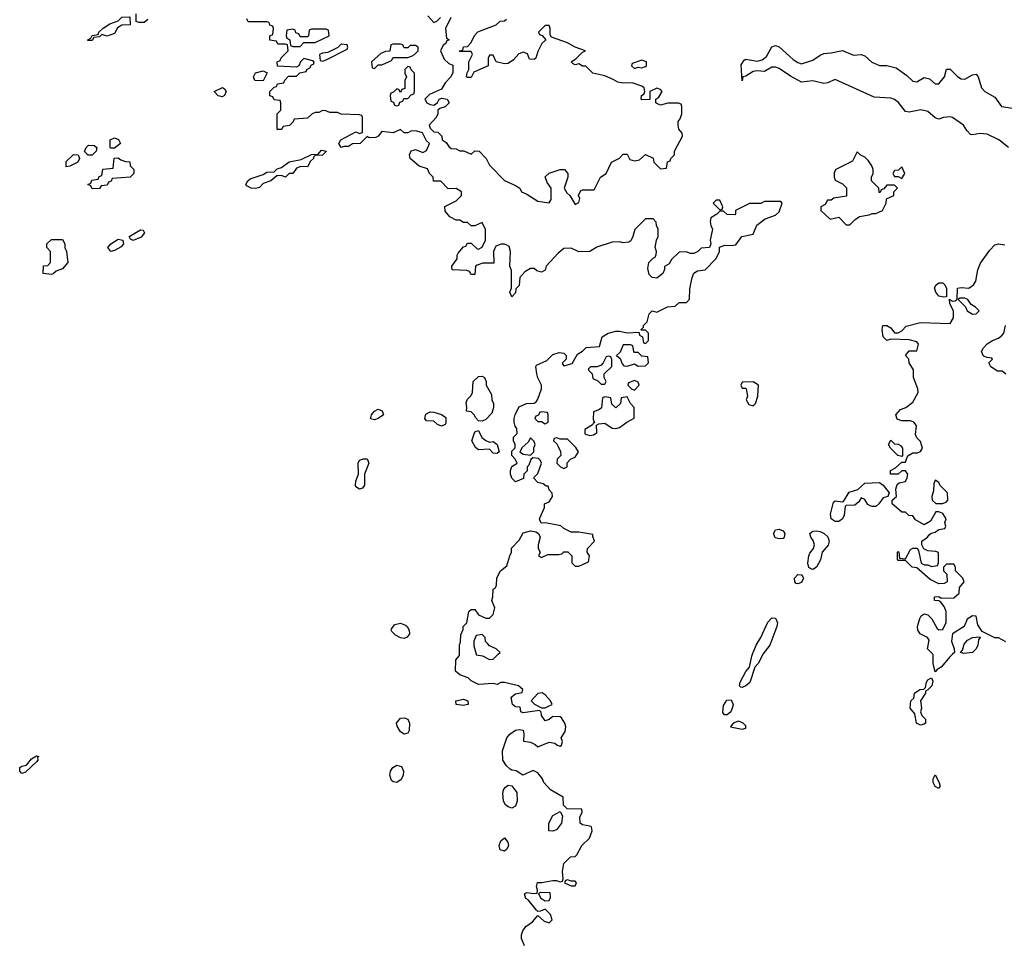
# Model space of a CAD drawing. Header units: inches. Extents: x 2380249 to 2585472, y 382747 to 546448.
# Tile 541 of 626: x 2529819 to 2535122, y 488460 to 493418. Entities that reach past the tile are written whole.
import ezdxf

# ---------------------------------------------------------------- set-up
doc = ezdxf.new("R2010")
doc.units = ezdxf.units.IN
doc.header["$MEASUREMENT"] = 0
for name, color, linetype in [('C5428', 7, 'Continuous'), ('C5429', 7, 'Continuous'), ('C5438', 7, 'Continuous'), ('C5439', 7, 'Continuous')]:
    doc.layers.add(name, color=color, linetype=linetype)

msp = doc.modelspace()

# ---------------------------------------------------------------- linework, layer by layer
at = {"layer": 'C5428', "color": 4, "elevation": 36}
msp.add_lwpolyline([(2529830, 489358), (2529819.5, 489370), (2529819.3, 489390), (2529830, 489397.1), (2529856.6, 489403.4), (2529883.8, 489436.2), (2529910, 489454), (2529922, 489450), (2529916, 489444), (2529916.4, 489430), (2529910, 489420.9), (2529850, 489364.5)], close=True, dxfattribs=at)
at = {"layer": 'C5429', "color": 4, "elevation": 36}
msp.add_lwpolyline([(2530000, 492049.2), (2529990, 492045.2), (2529946, 492050), (2529947.3, 492092.7), (2529970, 492094), (2529986, 492110), (2529986, 492170), (2529966, 492190), (2529966, 492210), (2529990, 492234), (2530000, 492234)], dxfattribs=at)
at = {"layer": 'C5438', "color": 4}
for points, elevation in [([(2532538, 488430), (2532522, 488470), (2532522, 488490), (2532529.1, 488510.9), (2532545.6, 488534.4), (2532580.4, 488559.6), (2532610, 488594), (2532643.6, 488563.6), (2532670, 488554), (2532686, 488570), (2532678, 488598), (2532650, 488628), (2532623.6, 488616.4), (2532610, 488615.3), (2532602, 488622), (2532557.2, 488677.2), (2532545.2, 488685.2), (2532538, 488710), (2532550, 488718), (2532588, 488712), (2532606, 488714), (2532608, 488730), (2532602, 488750), (2532608.4, 488771.6), (2532631.1, 488771.1), (2532690, 488782), (2532710, 488782), (2532730, 488774), (2532742, 488778), (2532746, 488790), (2532742, 488830), (2532750, 488874), (2532786, 488910), (2532810, 488912), (2532820.4, 488919.6), (2532846, 488970), (2532888.7, 489010), (2532902, 489050), (2532900.4, 489060.4), (2532898, 489070), (2532890, 489075.3), (2532850, 489082), (2532838, 489090), (2532836.4, 489123.6), (2532848, 489150), (2532846, 489166), (2532768, 489168), (2532748, 489188), (2532746, 489230), (2532678, 489270), (2532642, 489310), (2532635.3, 489330), (2532610, 489362), (2532585.4, 489374.6), (2532528.4, 489348.4), (2532492.9, 489372.9), (2532470, 489375.3), (2532461.2, 489381.2), (2532440.2, 489400.2), (2532422, 489430), (2532420.2, 489479.8), (2532442, 489550), (2532458, 489570), (2532490, 489591), (2532510, 489594.8), (2532530, 489591), (2532534.8, 489570), (2532532.7, 489532.7), (2532570, 489526), (2532594.8, 489514.8), (2532610, 489502), (2532670, 489526), (2532702, 489522), (2532714, 489510), (2532730, 489504.7), (2532738, 489510), (2532742, 489530), (2532735.3, 489550), (2532756.6, 489583.4), (2532760.9, 489610), (2532754.5, 489630), (2532737.4, 489657.4), (2532730, 489663.7), (2532690, 489665.2), (2532670, 489648.7), (2532650, 489642), (2532628.7, 489670), (2532628, 489688), (2532618, 489698), (2532530, 489684), (2532518, 489690), (2532514.6, 489714.6), (2532490, 489717.2), (2532474, 489730), (2532465.2, 489770), (2532490, 489787.3), (2532526, 489794), (2532528, 489810), (2532506, 489830), (2532430, 489848), (2532410, 489848), (2532390, 489838), (2532370, 489842), (2532290, 489838), (2532250, 489858), (2532234, 489874), (2532189, 489889), (2532178, 489898), (2532166, 489910), (2532168, 489970), (2532187.3, 489992.7), (2532187.4, 490000)], 36), ([(2532277.5, 490000), (2532278, 489998), (2532311.6, 489991.6), (2532350, 489972), (2532370, 489974), (2532396, 490000)], 36), ([(2533820.9, 490000), (2533820.5, 489999.5), (2533796.4, 489950), (2533778, 489930), (2533752.1, 489848), (2533730, 489829.7), (2533710, 489821.6), (2533703.5, 489823.5), (2533696, 489830), (2533699.7, 489850), (2533730, 489907.3), (2533749.6, 489930), (2533762.4, 489990), (2533766.3, 490000)], 32), ([(2534842.8, 490000), (2534830, 489988.7), (2534782, 489930), (2534761, 489919), (2534750, 489906), (2534739, 489950), (2534738, 489998), (2534736.1, 490000)], 32)]:
    msp.add_lwpolyline(points, dxfattribs=dict(at, elevation=elevation))
for points, elevation in [([(2534670, 489619), (2534648.7, 489630), (2534639, 489679), (2534615.3, 489710), (2534618, 489750), (2534635.3, 489764.7), (2534638, 489790), (2534666, 489810), (2534688, 489812), (2534698, 489822), (2534702, 489850), (2534710, 489862), (2534730, 489874), (2534736, 489856), (2534731.3, 489830), (2534710, 489808), (2534698, 489802), (2534698, 489790), (2534671.3, 489750), (2534676, 489710), (2534671.3, 489690), (2534678, 489670), (2534698, 489650), (2534698, 489630), (2534690, 489624)], 32), ([(2532632.7, 489792.7), (2532610, 489788.7), (2532574, 489750), (2532591.6, 489731.6), (2532630, 489712), (2532650, 489712), (2532670, 489722), (2532686, 489730), (2532678, 489750), (2532650, 489782)], 36), ([(2532210, 489725.2), (2532170, 489729.3), (2532168, 489750), (2532210, 489758), (2532232, 489750), (2532234, 489730), (2532230, 489729)], 36), ([(2533630, 489673.3), (2533614.5, 489674.5), (2533606.1, 489686.1), (2533610, 489724.7), (2533626.7, 489753.3), (2533650, 489754), (2533660.9, 489730), (2533656.5, 489710), (2533648.4, 489690)], 32), ([(2531890, 489569.2), (2531870, 489582), (2531852.5, 489612.5), (2531849.2, 489630), (2531870, 489656.3), (2531890, 489658), (2531910, 489650.7), (2531919.1, 489630), (2531916.3, 489590), (2531910, 489575.3)], 36), ([(2533690, 489639.3), (2533662, 489630), (2533646.8, 489610), (2533710, 489596), (2533730, 489602), (2533730, 489615.3), (2533715.3, 489630)], 36), ([(2531850, 489309.2), (2531830, 489313.2), (2531821.2, 489321.2), (2531812.3, 489350), (2531817, 489370), (2531829.4, 489390), (2531850, 489403), (2531875.1, 489395.1), (2531886, 489370), (2531883.8, 489350), (2531873.5, 489326.5)], 36), ([(2534770, 489278), (2534750, 489288), (2534739, 489310), (2534738, 489330), (2534750, 489351.3), (2534770, 489314), (2534776, 489290)], 32), ([(2532470, 489172.3), (2532450, 489178), (2532436, 489190), (2532424.5, 489210), (2532420.9, 489250), (2532425.2, 489270), (2532435.1, 489284.9), (2532450, 489296), (2532470, 489292), (2532495.9, 489255.9), (2532499.1, 489210), (2532490, 489182)], 36), ([(2532690, 489048), (2532668, 489050), (2532668.7, 489090), (2532690, 489132), (2532730, 489154), (2532742, 489130), (2532738, 489090), (2532710, 489055.3)], 36), ([(2532430, 488939.3), (2532407.6, 488947.6), (2532400.7, 488970), (2532410, 488996), (2532430, 489012), (2532447.5, 488987.5), (2532452.4, 488970), (2532442.8, 488950)], 36), ([(2532770, 488786), (2532758, 488782), (2532754, 488770), (2532790, 488754), (2532810, 488754), (2532818, 488770), (2532810, 488778), (2532790, 488778)], 36), ([(2532623.6, 488716.4), (2532614, 488710), (2532626.4, 488686.4), (2532650, 488672), (2532670, 488674), (2532678, 488690), (2532675.3, 488715.3)], 36)]:
    msp.add_lwpolyline(points, close=True, dxfattribs=dict(at, elevation=elevation))
at = {"layer": 'C5439', "color": 4}
for points, elevation in [([(2530510, 493418), (2530490, 493402), (2530462, 493402), (2530447.3, 493407.3), (2530446, 493450)], 36), ([(2532187.4, 490000), (2532188, 490050), (2532193.6, 490066.4), (2532195.3, 490104.7), (2532207.3, 490132.7), (2532208, 490150), (2532228, 490170), (2532238, 490230), (2532250, 490242), (2532270, 490242), (2532290, 490212), (2532330, 490194), (2532350, 490194), (2532370, 490214), (2532378, 490250), (2532362, 490290), (2532368, 490310), (2532368.4, 490351.6), (2532382, 490358), (2532387.3, 490372.7), (2532388.4, 490411.6), (2532408, 490450), (2532443.1, 490476.9), (2532458, 490530), (2532468, 490550), (2532468.4, 490571.6), (2532510, 490614), (2532530, 490654), (2532570, 490664.7), (2532599.6, 490659.6), (2532614, 490650), (2532622, 490630), (2532612, 490590), (2532612, 490570), (2532622, 490550), (2532614, 490530), (2532630, 490522), (2532663.1, 490536.9), (2532723.1, 490536.9), (2532739, 490541), (2532750, 490552), (2532771.6, 490551.6), (2532792, 490530), (2532792.7, 490492.7), (2532810, 490474), (2532830, 490474), (2532882, 490498), (2532888, 490530), (2532875.3, 490550), (2532878, 490570), (2532915.3, 490610), (2532906, 490634), (2532906, 490646), (2532830, 490658), (2532790, 490658), (2532750, 490678), (2532732.7, 490692.7), (2532650, 490708), (2532630, 490706), (2532626, 490710), (2532618, 490730), (2532646, 490790), (2532646, 490810), (2532670, 490822), (2532688, 490850), (2532687.3, 490867.3), (2532670, 490886), (2532666, 490906), (2532654, 490906), (2532638, 490918), (2532610, 490926), (2532586, 490950), (2532610, 490974), (2532629, 491030), (2532624, 491044), (2532613.6, 491053.6), (2532582, 491058), (2532571.3, 491048.7), (2532561, 491019), (2532552, 491010), (2532552, 490988), (2532534, 490970), (2532532.7, 490947.3), (2532489.2, 490929.2), (2532469.1, 490949.1), (2532462, 490970), (2532462, 490990), (2532469.1, 491010.9), (2532498, 491030), (2532488, 491050), (2532469, 491070), (2532470, 491094), (2532487.3, 491112.7), (2532488, 491130), (2532478, 491150), (2532478, 491170), (2532498, 491190), (2532496.4, 491216.4), (2532488, 491228), (2532482, 491250), (2532482, 491270), (2532488.4, 491291.6), (2532510, 491332), (2532548.9, 491351.1), (2532590, 491352), (2532600.4, 491359.6), (2532610, 491374), (2532628.7, 491430), (2532628.7, 491450), (2532609.3, 491489.3), (2532604, 491510), (2532598, 491550), (2532602, 491558), (2532658, 491582), (2532690, 491614.8), (2532724.7, 491624.7), (2532750, 491622), (2532762, 491610), (2532762, 491590), (2532742, 491570), (2532742, 491562), (2532750, 491554), (2532794, 491566), (2532823.1, 491616.9), (2532850, 491632), (2532870, 491652), (2532942, 491658), (2532955.3, 491710), (2532988, 491730), (2533030, 491740.7), (2533050, 491740.7), (2533090, 491731), (2533154, 491734), (2533158, 491718), (2533174, 491710), (2533178, 491678), (2533190, 491674), (2533206, 491690), (2533206, 491730), (2533190, 491746), (2533166, 491746), (2533166, 491750), (2533178, 491762), (2533178, 491770), (2533198, 491790), (2533210, 491834), (2533226, 491850), (2533250, 491842), (2533308.4, 491871.6), (2533350, 491874), (2533370, 491894), (2533410, 491894), (2533427.3, 491912.7), (2533428.4, 491968.4), (2533441.2, 492030), (2533450, 492052), (2533470, 492064.7), (2533510, 492071.3), (2533568.7, 492130), (2533587.3, 492167.3), (2533587.3, 492192.7), (2533616.4, 492203.6), (2533650, 492201), (2533675.5, 492204.5), (2533709.1, 492250.9), (2533770, 492262), (2533789.3, 492310.7), (2533834.6, 492345.4), (2533890, 492364.7), (2533910, 492382), (2533926, 492430), (2533918, 492438), (2533830, 492438), (2533810, 492428), (2533750, 492428), (2533674, 492390), (2533674, 492370), (2533670, 492366), (2533630, 492368), (2533610, 492386), (2533590, 492386), (2533574, 492370), (2533542, 492350), (2533538, 492330), (2533541, 492310), (2533551, 492290), (2533538, 492230), (2533542, 492210), (2533534, 492190), (2533490, 492188), (2533472, 492170), (2533450, 492158), (2533430, 492158), (2533410, 492168), (2533370, 492166), (2533330, 492126), (2533316.9, 492103.1), (2533292, 492088), (2533292, 492072), (2533282, 492050), (2533250, 492026), (2533226, 492030), (2533210, 492046), (2533202, 492078), (2533208, 492110), (2533230, 492134), (2533242, 492138), (2533247.3, 492152.7), (2533248, 492170), (2533242, 492190), (2533248, 492230), (2533258, 492250), (2533258, 492290), (2533248.4, 492308.4), (2533247.3, 492327.3), (2533230, 492346), (2533190, 492346), (2533131.6, 492288.4), (2533122, 492250), (2533110, 492226), (2533099.6, 492220.4), (2533070, 492215.3), (2533050, 492222), (2533010, 492219), (2532927.7, 492192.3), (2532888.9, 492168.9), (2532830, 492168), (2532790, 492188), (2532750, 492186), (2532719.6, 492160.4), (2532654, 492090), (2532650, 492068), (2532630, 492058), (2532604.7, 492064.7), (2532590, 492078), (2532570, 492078), (2532539.6, 492060.4), (2532512, 492030), (2532510, 491986), (2532492, 491968), (2532490, 491946), (2532470, 491926), (2532458, 491950), (2532468.4, 491971.6), (2532467.3, 492067.3), (2532458, 492090), (2532462, 492170), (2532455.3, 492195.3), (2532443.1, 492203.1), (2532430, 492208.7), (2532410, 492209), (2532382.8, 492197.2), (2532371, 492170), (2532372.7, 492107.3), (2532312.7, 492107.3), (2532283.6, 492096.4), (2532274, 492090), (2532270, 492046), (2532250, 492046), (2532242, 492062), (2532227.3, 492067.3), (2532148, 492070), (2532146, 492090), (2532175.3, 492130), (2532175.3, 492150), (2532180.2, 492159.8), (2532210, 492194), (2532222, 492198), (2532230, 492214), (2532250, 492214), (2532283.6, 492183.6), (2532290, 492182), (2532310, 492192), (2532328.7, 492230), (2532328.4, 492288.4), (2532310, 492326), (2532270, 492308), (2532250, 492308), (2532230, 492326), (2532210, 492326), (2532190, 492338), (2532170, 492338), (2532136.4, 492356.4), (2532110, 492386), (2532108.4, 492411.6), (2532170, 492442), (2532198, 492470), (2532198, 492490), (2532170, 492508), (2532127.3, 492507.3), (2532087.3, 492547.3), (2532047.3, 492547.3), (2532046, 492570), (2532026, 492590), (2532014.6, 492614.6), (2531970, 492628.7), (2531922, 492670), (2531918, 492690), (2531928.4, 492711.6), (2531950, 492718), (2531990, 492702), (2532010, 492714), (2532018, 492730), (2532026, 492750), (2532010, 492766), (2531988.4, 492808.4), (2531958, 492818), (2531930, 492819), (2531910, 492808), (2531890, 492808), (2531870, 492826), (2531830, 492808.7), (2531770, 492815.3), (2531750.5, 492789.5), (2531737.1, 492782.9), (2531702, 492782), (2531690, 492788), (2531652, 492750), (2531610.9, 492749.1), (2531590, 492735.3), (2531564.7, 492735.3), (2531550, 492728.7), (2531538, 492750), (2531549.2, 492770.8), (2531630, 492814), (2531650, 492804.7), (2531666, 492810), (2531666, 492890), (2531662, 492902), (2531650, 492906), (2531550, 492908), (2531530, 492918), (2531490, 492918), (2531467.3, 492927.3), (2531450, 492928), (2531430, 492918), (2531410, 492918), (2531394, 492910), (2531370, 492888), (2531298, 492882), (2531292.7, 492867.3), (2531272.7, 492847.3), (2531238, 492842), (2531230, 492826), (2531206, 492826), (2531206, 492910), (2531226, 492930), (2531226, 492970), (2531222, 492982), (2531190, 492986), (2531182, 493002), (2531167.3, 493007.3), (2531166, 493030), (2531190, 493054), (2531202, 493058), (2531208.4, 493071.6), (2531242, 493078), (2531247.3, 493092.7), (2531267.3, 493112.7), (2531310, 493114), (2531328.4, 493131.6), (2531362, 493138), (2531366, 493150), (2531382, 493158), (2531390, 493174), (2531402, 493178), (2531406, 493190), (2531396.4, 493196.4), (2531350, 493208), (2531332, 493190), (2531322, 493170), (2531310, 493162), (2531207.3, 493167.3), (2531206, 493190), (2531222, 493198), (2531227.3, 493212.7), (2531266, 493250), (2531262, 493282), (2531250, 493286), (2531210, 493286), (2531202, 493302), (2531167.3, 493307.3), (2531166, 493330), (2531182, 493338), (2531186, 493370), (2531182, 493382), (2531167.3, 493387.3), (2531162, 493402), (2531150, 493406), (2531050, 493406), (2531042, 493422)], 36), ([(2532142, 493430), (2532112, 493370), (2532118, 493318), (2532132, 493310), (2532118, 493302), (2532114, 493290), (2532099.6, 493280.4), (2532084.7, 493250), (2532105.4, 493205.4), (2532130, 493182), (2532152.7, 493172.7), (2532152.7, 493132.7), (2532142, 493110), (2532110, 493078), (2532090, 493044), (2532026, 493014), (2532002, 492990), (2532012, 492970), (2532030, 492961), (2532050, 492958), (2532058, 492962), (2532069, 492971), (2532078, 492990), (2532090, 492994.8), (2532122, 492990), (2532131.3, 492970), (2532110, 492949), (2532081.4, 492938.6), (2532071.3, 492930), (2532072, 492910), (2532062, 492890), (2532024.7, 492850), (2532030, 492834), (2532050, 492814), (2532071.1, 492811.1), (2532092, 492790), (2532094, 492770), (2532116.9, 492756.9), (2532130, 492734), (2532143.6, 492723.6), (2532170, 492722), (2532190, 492712), (2532211.6, 492711.6), (2532250, 492694), (2532270, 492712), (2532294, 492710), (2532332, 492670), (2532350, 492634), (2532430, 492552), (2532490, 492524.7), (2532512, 492510), (2532522, 492490), (2532550, 492478), (2532610, 492441), (2532670, 492432), (2532682, 492450), (2532682, 492510), (2532660.2, 492540.2), (2532648.9, 492571.1), (2532670, 492591.3), (2532730, 492611.3), (2532754, 492610), (2532772, 492590), (2532772, 492570), (2532752, 492510), (2532765.4, 492485.4), (2532782, 492470), (2532810, 492422), (2532830, 492434), (2532835.3, 492455.3), (2532828, 492470), (2532842, 492498), (2532850, 492502), (2532910, 492502), (2532914.6, 492505.4), (2532948, 492570), (2532978, 492590), (2533006, 492650), (2533050, 492672), (2533070, 492694), (2533090, 492694), (2533105.4, 492665.4), (2533130, 492658), (2533156.4, 492663.6), (2533190, 492692), (2533231.1, 492671.1), (2533234, 492650), (2533270, 492614), (2533302, 492618), (2533308.7, 492651.3), (2533322, 492658), (2533326, 492670), (2533346, 492690), (2533346, 492710), (2533388, 492790), (2533387.3, 492807.3), (2533368.4, 492828.4), (2533366, 492850), (2533366, 492870), (2533376.4, 492883.6), (2533386, 492910), (2533386, 492950), (2533382, 492962), (2533367.3, 492967.3), (2533310, 492968.7), (2533270, 492958), (2533250, 492966), (2533246, 492970), (2533246, 492990), (2533260.4, 492999.6), (2533279, 493030), (2533270, 493042), (2533250, 493048.7), (2533212, 493030), (2533212, 492988), (2533170, 492986), (2533166, 492990), (2533168, 493010), (2533182, 493018), (2533186, 493030), (2533182, 493050), (2533170, 493059), (2533118, 493078), (2533070, 493075.3), (2533040.4, 493080.4), (2533016, 493096), (2532970, 493115.3), (2532906, 493130), (2532867.3, 493167.3), (2532850, 493168), (2532830, 493179), (2532810, 493175.3), (2532800.2, 493180.2), (2532788.9, 493191.1), (2532814, 493206), (2532850, 493242), (2532866, 493250), (2532810, 493269.2), (2532770, 493293.2), (2532684, 493324), (2532676.4, 493336.4), (2532675.3, 493370), (2532670, 493386), (2532650, 493386), (2532614, 493350), (2532618, 493338), (2532632.7, 493332.7), (2532652, 493310), (2532632, 493290), (2532610, 493246), (2532598, 493210), (2532590, 493204), (2532564.7, 493204.7), (2532554, 493234), (2532530, 493242), (2532506.8, 493233.2), (2532478.8, 493201.2), (2532450, 493182), (2532430, 493179), (2532386, 493190), (2532370, 493226), (2532350, 493226), (2532342, 493210), (2532342, 493170), (2532264.7, 493135.3), (2532250, 493106), (2532230, 493106), (2532226, 493110), (2532228.4, 493131.6), (2532238, 493150), (2532238, 493190), (2532258, 493230), (2532256.4, 493236.4), (2532250, 493246), (2532190, 493246), (2532186, 493250), (2532206, 493254), (2532210, 493272), (2532230, 493274), (2532250, 493294), (2532268.4, 493331.6), (2532287.3, 493352.7), (2532386, 493390), (2532406, 493410), (2532430, 493412), (2532440.4, 493419.6)], 36), ([(2532018, 493438), (2532050, 493402), (2532066, 493410), (2532086, 493430)], 36), ([(2535144, 492730), (2535092.7, 492770), (2535030, 492800.9), (2534990, 492804.5), (2534950, 492797.2), (2534940.2, 492800.2), (2534920.1, 492820.1), (2534902, 492850), (2534842, 492890), (2534830, 492893.6), (2534794, 492890), (2534770, 492881.2), (2534750, 492889), (2534710, 492923.7), (2534671.9, 492931.9), (2534610, 492919.3), (2534590, 492922.7), (2534552.5, 492972.5), (2534530, 492987.6), (2534510, 492995.6), (2534420.1, 493000.1), (2534210, 493096), (2534170, 493077.2), (2534150, 493073.2), (2534090, 493089.2), (2534030, 493081.2), (2533970, 493113.2), (2533910, 493155.3), (2533890, 493161.2), (2533870, 493162), (2533830, 493138), (2533790, 493142.7), (2533770, 493138), (2533730, 493114), (2533714, 493110), (2533710, 493089), (2533705.2, 493174.8), (2533721.2, 493198.8), (2533730, 493204.7), (2533790, 493194.8), (2533818, 493202), (2533840.4, 493219.6), (2533870, 493271.3), (2533890, 493278), (2533910, 493271.3), (2533983.8, 493203.8), (2534010, 493186.8), (2534030, 493180.7), (2534090, 493199.3), (2534130, 493227.3), (2534150, 493236), (2534190, 493238.8), (2534250, 493250.8), (2534310, 493227.3), (2534350.6, 493230.6), (2534370, 493222.8), (2534408.5, 493188.5), (2534450, 493170.8), (2534490, 493171.3), (2534539.1, 493159.1), (2534597.1, 493117.1), (2534630, 493086.8), (2534650, 493082.8), (2534690, 493106), (2534718.5, 493098.5), (2534750, 493071.3), (2534770, 493071.3), (2534799, 493110), (2534810, 493152), (2534830, 493152), (2534870, 493111), (2534890, 493098.8), (2534910, 493097.3), (2534950, 493121), (2534970, 493124.7), (2534981, 493110), (2534998.8, 493050), (2535016, 493030), (2535070, 493001), (2535106, 492950), (2535190, 492937.3)], 32), ([(2530000, 492234), (2530050, 492234), (2530062, 492210), (2530062, 492190), (2530071.3, 492170), (2530078, 492110), (2530050, 492075.3), (2530016, 492064), (2530002, 492050), (2530000, 492049.2)], 36), ([(2534736.1, 490000), (2534708, 490030), (2534716.4, 490076.4), (2534708, 490090), (2534669.4, 490109.4), (2534656, 490130), (2534655.1, 490150), (2534666.6, 490193.4), (2534673.2, 490206.8), (2534690, 490218), (2534710, 490212), (2534730.6, 490190.6), (2534759.6, 490139.6), (2534770, 490132), (2534790, 490134), (2534808.4, 490171.6), (2534808.7, 490230), (2534798, 490258), (2534780.4, 490280.4), (2534770, 490288), (2534746, 490290), (2534746, 490310), (2534770, 490311.3), (2534782, 490302), (2534850, 490304.7), (2534878, 490330), (2534880.4, 490359.6), (2534906, 490390), (2534898, 490410), (2534858, 490450), (2534858, 490470), (2534850, 490486), (2534810, 490486), (2534794, 490470), (2534794, 490450), (2534812, 490432), (2534814, 490390), (2534798, 490382), (2534770, 490379), (2534723.2, 490403.2), (2534650, 490466), (2534626, 490470), (2534590, 490506), (2534550, 490506), (2534546, 490510), (2534546, 490550), (2534550, 490554), (2534554, 490550), (2534558, 490518), (2534590, 490514), (2534616.4, 490563.6), (2534630, 490572), (2534652, 490572), (2534659.6, 490559.6), (2534674, 490490), (2534690, 490482), (2534710, 490482), (2534730, 490472), (2534762, 490478), (2534768, 490492), (2534768, 490548), (2534753.6, 490553.6), (2534710, 490558), (2534688, 490568), (2534678, 490590), (2534678, 490610), (2534708, 490630), (2534716.4, 490643.6), (2534728.4, 490651.6), (2534750, 490658), (2534770, 490672), (2534802, 490678), (2534806, 490690), (2534802, 490710), (2534808, 490730), (2534790, 490758), (2534770, 490768), (2534752.7, 490767.3), (2534723.6, 490716.4), (2534690, 490698), (2534644, 490724), (2534630, 490746), (2534607.3, 490747.3), (2534590, 490766), (2534570, 490766), (2534518, 490810), (2534518, 490830), (2534542, 490850), (2534537.6, 490890), (2534545.1, 490914.9), (2534556.2, 490923.8), (2534590, 490931.3), (2534599.3, 490950), (2534602, 490970), (2534590, 490988), (2534570, 490988.7), (2534550.6, 490969.4), (2534509.3, 490969.3), (2534508.7, 490990), (2534536.5, 491003.5), (2534570, 491034), (2534590, 491034), (2534598, 491062), (2534608, 491072), (2534630, 491084.7), (2534654.6, 491085.4), (2534670, 491092), (2534682, 491110), (2534670, 491146), (2534650, 491166), (2534643.1, 491183.1), (2534649, 491230), (2534642, 491242), (2534635.3, 491250), (2534617.2, 491257.2), (2534570, 491258), (2534545.6, 491265.6), (2534537.2, 491290), (2534562.5, 491317.5), (2534591.5, 491328.5), (2534630, 491358), (2534657.2, 491410), (2534656, 491430), (2534633.2, 491490), (2534632.5, 491532.5), (2534608.7, 491570), (2534608, 491590), (2534589.2, 491610), (2534610, 491634), (2534650, 491634), (2534659, 491670), (2534650, 491682), (2534610, 491694), (2534510, 491698), (2534489.2, 491689.2), (2534469.2, 491710), (2534464, 491750), (2534468, 491770), (2534490, 491771), (2534510, 491758), (2534530, 491732), (2534550, 491731.3), (2534570, 491742), (2534593.6, 491766.4), (2534670, 491786), (2534830, 491782), (2534847.3, 491812.7), (2534848, 491830), (2534847.3, 491847.3), (2534828.4, 491888.4), (2534827.3, 491912.7), (2534842, 491902), (2534856.4, 491903.6), (2534868, 491912), (2534870, 491971), (2534890, 491976), (2534930, 491971.3), (2534955.3, 491990), (2534968, 492010), (2534979, 492070), (2534993.6, 492106.4), (2535043.1, 492176.9), (2535070, 492204.7), (2535090, 492211), (2535124.7, 492204.7)], 32), ([(2535130, 491508), (2535110, 491524), (2535085.6, 491525.6), (2535048.9, 491548.9), (2535038, 491570), (2535058, 491590), (2535055.3, 491595.3), (2535030, 491598), (2535010, 491606), (2534999, 491630), (2535009.4, 491650.6), (2535030, 491671.3), (2535058, 491690), (2535090, 491702), (2535110, 491718), (2535119, 491730), (2535129, 491770)], 28), ([(2535130, 490068), (2535090, 490088), (2535070, 490088), (2535002, 490122), (2534979.3, 490159.3), (2534970, 490206), (2534950, 490208), (2534922, 490190), (2534904.7, 490150), (2534842, 490110), (2534838, 490070), (2534852, 490030), (2534854, 490010), (2534842.8, 490000)], 32), ([(2533766.3, 490000), (2533786, 490050), (2533811.3, 490090), (2533847.8, 490172.2), (2533870, 490196.3), (2533890, 490194), (2533899.5, 490170), (2533897, 490150), (2533859.6, 490050), (2533820.9, 490000)], 32), ([(2532396, 490000), (2532406, 490010), (2532386, 490030), (2532350, 490046), (2532338, 490058), (2532328.4, 490068.4), (2532326, 490090), (2532310, 490106), (2532278, 490102), (2532264.7, 490070), (2532265.4, 490045.4), (2532277.5, 490000)], 36)]:
    msp.add_lwpolyline(points, dxfattribs=dict(at, elevation=elevation))
for points, elevation in [([(2530290, 493328.7), (2530262, 493338), (2530250, 493326), (2530218, 493322), (2530210, 493306), (2530186, 493306), (2530186, 493310), (2530202, 493318), (2530210, 493332), (2530242, 493338), (2530246, 493350), (2530268.9, 493371.1), (2530304.7, 493395.3), (2530350, 493412), (2530370, 493431.3), (2530412.7, 493432.7), (2530414, 493390), (2530370, 493388), (2530346, 493374), (2530330, 493344)], 36), ([(2531470, 493366), (2531390, 493366), (2531378, 493362), (2531374, 493330), (2531370, 493326), (2531330, 493326), (2531322, 493342), (2531307.3, 493347.3), (2531302, 493362), (2531290, 493366), (2531258, 493362), (2531254, 493330), (2531258, 493318), (2531274, 493310), (2531278, 493278), (2531290, 493274), (2531330, 493274), (2531350, 493294), (2531410, 493294), (2531486, 493330), (2531482, 493362)], 36), ([(2531550, 493286), (2531532.7, 493267.3), (2531479.6, 493240.4), (2531450, 493238), (2531434, 493230), (2531438, 493198), (2531450, 493194), (2531470, 493202), (2531582, 493258), (2531586, 493270), (2531582, 493282)], 36), ([(2531870, 493286), (2531830, 493286), (2531818, 493282), (2531812.7, 493247.3), (2531790, 493246), (2531763.6, 493236.4), (2531714, 493190), (2531718, 493158), (2531730, 493154), (2531750, 493174), (2531770, 493174), (2531822, 493198), (2531830, 493214), (2531910, 493214), (2531930, 493222), (2531946, 493230), (2531966, 493250), (2531966, 493270), (2531950, 493278), (2531922, 493278), (2531910, 493266), (2531890, 493266), (2531882, 493282)], 36), ([(2533170, 493199), (2533118, 493182), (2533114, 493170), (2533130, 493154), (2533150, 493162), (2533170, 493158), (2533190, 493164.7), (2533194, 493170), (2533194, 493190)], 36), ([(2531130, 493088.7), (2531086, 493090), (2531078, 493110), (2531089, 493131), (2531130, 493142), (2531152, 493132)], 36), ([(2531910, 493166), (2531894, 493150), (2531894, 493130), (2531902, 493110), (2531894, 493090), (2531892.7, 493047.3), (2531878, 493042), (2531870, 493026), (2531862, 493042), (2531850, 493046), (2531832.7, 493027.3), (2531818, 493022), (2531814, 493010), (2531818, 492978), (2531832.7, 492972.7), (2531838, 492958), (2531850, 492954), (2531862, 492958), (2531867.3, 492972.7), (2531882, 492978), (2531887.3, 492992.7), (2531910, 492994), (2531927.3, 493012.7), (2531942, 493018), (2531946, 493030), (2531946, 493130), (2531927.3, 493147.3), (2531922, 493162)], 36), ([(2530910, 493002), (2530888.4, 493008.4), (2530866, 493030), (2530911.6, 493051.6), (2530923.6, 493043.6), (2530932, 493030), (2530922, 493010)], 36), ([(2530310, 492726), (2530306, 492730), (2530306, 492770), (2530330, 492782), (2530352, 492772), (2530362, 492750), (2530330, 492726)], 36), ([(2530210, 492688), (2530188.4, 492688.4), (2530168, 492708), (2530178, 492730), (2530190, 492742), (2530219.6, 492739.6), (2530234, 492730), (2530232, 492710)], 36), ([(2531370, 492626), (2531332.7, 492627.3), (2531310, 492618), (2531290.8, 492589.2), (2531270, 492588.7), (2531250, 492568.7), (2531230, 492578), (2531203.6, 492576.4), (2531172, 492550), (2531130, 492535.3), (2531110, 492514), (2531090, 492509.2), (2531066, 492510), (2531042, 492522), (2531038, 492530), (2531048, 492550), (2531060.2, 492559.8), (2531130, 492584.7), (2531150, 492596), (2531190, 492598), (2531206.3, 492613.7), (2531230, 492621), (2531270, 492651.3), (2531335.3, 492664.7), (2531390, 492691.3), (2531427.3, 492692.7), (2531445.2, 492714.8), (2531472, 492710), (2531450, 492688), (2531410, 492686), (2531402, 492678), (2531402, 492670), (2531384.7, 492655.3)], 36), ([(2534330, 492706), (2534304.7, 492655.3), (2534214, 492610), (2534205.4, 492594.6), (2534204.7, 492570), (2534210, 492554), (2534250, 492534), (2534271.6, 492511.6), (2534272.7, 492467.3), (2534203.6, 492456.4), (2534190, 492446), (2534170, 492446), (2534156.9, 492423.1), (2534134, 492410), (2534134, 492390), (2534183.6, 492343.6), (2534230, 492354), (2534270, 492312), (2534290, 492312), (2534318.6, 492341.4), (2534342, 492358), (2534394, 492366), (2534410, 492374), (2534430, 492374), (2534466, 492390), (2534486, 492430), (2534487.3, 492452.7), (2534526, 492470), (2534526, 492490), (2534546, 492510), (2534530, 492526), (2534490, 492526), (2534472.7, 492507.3), (2534458, 492502), (2534452.7, 492487.3), (2534447.3, 492487.3), (2534446, 492510), (2534406, 492550), (2534406, 492570), (2534415.3, 492590), (2534415.3, 492610), (2534408.7, 492630), (2534390, 492658), (2534370, 492678), (2534346, 492690)], 36), ([(2530070, 492626), (2530070, 492654), (2530110, 492692), (2530134, 492690), (2530142, 492670), (2530132, 492650), (2530090, 492628)], 36), ([(2530210, 492506), (2530202, 492522), (2530186, 492530), (2530202, 492538), (2530207.3, 492552.7), (2530242, 492558), (2530247.3, 492572.7), (2530262, 492578), (2530267.3, 492612.7), (2530322, 492618), (2530327.3, 492672.7), (2530350, 492674), (2530363.6, 492663.6), (2530390, 492654), (2530412.7, 492652.7), (2530414, 492630), (2530434, 492610), (2530434, 492590), (2530414, 492570), (2530318, 492562), (2530312.7, 492547.3), (2530298, 492542), (2530290, 492526), (2530258, 492522), (2530250, 492508)], 36), ([(2534570, 492626), (2534552.7, 492607.3), (2534530, 492606), (2534522, 492590), (2534530, 492574), (2534550, 492574), (2534570, 492562), (2534586, 492590)], 36), ([(2533590, 492446), (2533570, 492446), (2533554, 492430), (2533590, 492394), (2533602, 492398), (2533606, 492410)], 36), ([(2530430, 492229), (2530416.4, 492236.4), (2530408, 492250), (2530470, 492286), (2530483.6, 492283.6), (2530492, 492270), (2530473.4, 492246.6)], 36), ([(2530310, 492169), (2530294, 492190), (2530310, 492211), (2530350, 492236), (2530374, 492230), (2530378, 492210), (2530366.4, 492193.6), (2530330, 492174)], 36), ([(2534796.9, 491923.1), (2534770, 491929.2), (2534753.2, 491950), (2534746, 491974), (2534755.3, 491990), (2534770, 492001), (2534790, 492001), (2534801, 491990), (2534811, 491970), (2534810, 491926)], 32), ([(2534910, 491918), (2534882, 491918), (2534874, 491910), (2534912, 491872), (2534922, 491850), (2534950, 491832), (2534970, 491834), (2534986, 491850), (2534966, 491870), (2534943.1, 491883.1), (2534926, 491910)], 32), ([(2533110, 491666), (2533070, 491666), (2533052.7, 491627.3), (2533034, 491610), (2533052.7, 491592.7), (2533063.6, 491563.6), (2533072.7, 491552.7), (2533090, 491552), (2533130, 491564.7), (2533150, 491552), (2533190, 491554), (2533206, 491570), (2533202, 491602), (2533170, 491606), (2533150, 491626), (2533130, 491626), (2533126, 491630), (2533122, 491662)], 36), ([(2532990, 491606), (2532978, 491602), (2532962, 491570), (2532950, 491558), (2532930, 491548), (2532892.7, 491547.3), (2532882, 491538), (2532882, 491530), (2532902, 491510), (2532905.4, 491485.4), (2532932, 491472), (2532950, 491454), (2532970, 491454), (2532978, 491470), (2532966, 491490), (2532966, 491510), (2533008, 491550), (2533007.3, 491587.3), (2533002, 491602)], 36), ([(2532310, 491255.3), (2532290, 491258), (2532274.6, 491274.6), (2532268.7, 491288.7), (2532250, 491306), (2532226, 491310), (2532228, 491330), (2532223.1, 491356.9), (2532230, 491374), (2532250, 491394), (2532258, 491410), (2532262, 491470), (2532290, 491496), (2532310, 491498), (2532322, 491490), (2532332, 491470), (2532332, 491450), (2532359.6, 491399.6), (2532362, 491370), (2532371.1, 491351.1), (2532371.1, 491328.9), (2532362, 491298), (2532330, 491264)], 36), ([(2533130, 491475.3), (2533098, 491462), (2533094, 491450), (2533114, 491430), (2533130, 491422), (2533155.3, 491450), (2533150, 491466)], 36), ([(2533770, 491468), (2533710, 491466), (2533702, 491450), (2533710, 491434), (2533730, 491434), (2533732, 491430), (2533738, 491390), (2533732, 491370), (2533745.4, 491345.4), (2533770, 491338), (2533782, 491350), (2533795.3, 491390), (2533798, 491450)], 36), ([(2533090, 491386), (2533058, 491382), (2533054, 491350), (2533030, 491328), (2533007.3, 491347.3), (2533002, 491382), (2532970, 491386), (2532958, 491382), (2532952.7, 491327.3), (2532942, 491318), (2532910, 491306), (2532906.8, 491266.8), (2532914, 491246), (2532910, 491246), (2532904.7, 491235.3), (2532862, 491210), (2532862, 491190), (2532866.4, 491186.4), (2532890, 491178), (2532910, 491182), (2532927.3, 491192.7), (2532926, 491234), (2532938, 491242), (2532970, 491244.7), (2533010, 491218), (2533030, 491216), (2533050, 491221), (2533089.1, 491250.9), (2533128, 491272), (2533128, 491330), (2533108, 491350)], 36), ([(2531730, 491262), (2531708, 491268), (2531714, 491290), (2531729.2, 491310), (2531750, 491321), (2531770.5, 491310.5), (2531778, 491290), (2531750, 491269)], 36), ([(2532090, 491228), (2532070, 491238), (2532050, 491255.3), (2532010, 491258), (2532002, 491270), (2532006, 491294), (2532030, 491306), (2532050, 491304.7), (2532091, 491291), (2532114.8, 491274.8), (2532114.4, 491245.6), (2532110, 491238)], 36), ([(2532630, 491306), (2532618, 491302), (2532612.7, 491287.3), (2532598, 491282), (2532594, 491270), (2532610, 491254), (2532630, 491254), (2532650, 491242), (2532666, 491250), (2532666, 491290), (2532662, 491302)], 36), ([(2532350, 491142), (2532370, 491146), (2532390.7, 491130.7), (2532401, 491090), (2532390, 491081.2), (2532370, 491082.7), (2532350, 491104), (2532290, 491102), (2532273.6, 491113.6), (2532254, 491150), (2532270, 491198), (2532290, 491204.7), (2532308, 491168), (2532330, 491151)], 36), ([(2532570, 491166), (2532556.9, 491143.1), (2532525.4, 491114.6), (2532512, 491090), (2532530, 491078), (2532570, 491072), (2532588, 491090), (2532588, 491110), (2532595.3, 491130), (2532590, 491146)], 36), ([(2532710, 491166), (2532698, 491162), (2532694, 491150), (2532712.7, 491132.7), (2532719.6, 491119.6), (2532731.6, 491091.6), (2532734, 491070), (2532714, 491050), (2532712, 491030), (2532732, 491010), (2532750, 491001), (2532768, 491010), (2532768, 491032), (2532786, 491050), (2532810, 491062), (2532828, 491090), (2532814.6, 491114.6), (2532770, 491158), (2532730, 491158)], 36), ([(2534570, 491066), (2534548, 491070), (2534508, 491110), (2534498, 491130), (2534510, 491154), (2534530, 491134), (2534550, 491132), (2534563.6, 491123.6), (2534574, 491110), (2534574, 491070)], 32), ([(2531650, 490888.7), (2531630, 490902), (2531627, 490910), (2531630, 490932), (2531644, 490970), (2531642.7, 491030), (2531650, 491044.7), (2531670, 491052), (2531690, 491052), (2531698.8, 491030), (2531676, 490970), (2531676, 490910), (2531666, 490894)], 36), ([(2534410, 490795.1), (2534399.5, 490799.5), (2534387.2, 490807.2), (2534370, 490834), (2534350, 490842), (2534338.4, 490821.6), (2534316.7, 490803.3), (2534270, 490801.2), (2534264.7, 490795.3), (2534258.9, 490750), (2534250, 490729.4), (2534230, 490714.7), (2534210, 490714.7), (2534189.7, 490729.7), (2534184.9, 490755.1), (2534201.2, 490818.8), (2534210, 490826.8), (2534250, 490820.7), (2534256.6, 490823.4), (2534287, 490873), (2534333.2, 490886.8), (2534370, 490922), (2534450, 490926), (2534470, 490911.3), (2534501, 490870), (2534494, 490850), (2534470, 490842), (2534446.8, 490810), (2534430, 490796)], 32), ([(2534750, 490938), (2534742, 490918), (2534739.8, 490880.2), (2534732, 490850), (2534734, 490830), (2534752.7, 490812.7), (2534790, 490812), (2534810, 490822), (2534818, 490830), (2534815.3, 490870), (2534775.3, 490910), (2534770, 490926)], 32), ([(2533910, 490621.6), (2533887.3, 490627.3), (2533878.7, 490650), (2533889.8, 490670.2), (2533910, 490673.7), (2533930, 490664.9), (2533939.5, 490650), (2533935.5, 490630), (2533930, 490624.5)], 32), ([(2534090, 490456.2), (2534080.1, 490460.1), (2534068.3, 490468.3), (2534063.5, 490490), (2534069.5, 490530.5), (2534074.9, 490545.1), (2534094.5, 490570), (2534099.6, 490590), (2534092.4, 490612.4), (2534079.5, 490630), (2534075.1, 490650), (2534090, 490663), (2534110, 490665.3), (2534130, 490661.7), (2534151.3, 490651.3), (2534172.1, 490632), (2534178.5, 490610), (2534173, 490587), (2534140.4, 490550), (2534131.5, 490508.5), (2534110, 490469.5)], 32), ([(2534010, 490379.5), (2534001.2, 490381.2), (2533993.2, 490390), (2533992, 490410), (2534009.8, 490430.2), (2534030, 490427.3), (2534037.2, 490417.2), (2534040.4, 490410), (2534030, 490387.6)], 32), ([(2531890, 490085.2), (2531870, 490089.3), (2531842.9, 490102.9), (2531822.7, 490122.7), (2531819, 490130), (2531822, 490138), (2531840.1, 490159.9), (2531870, 490167.3), (2531897.5, 490157.5), (2531906, 490150), (2531916, 490130), (2531918, 490110), (2531906.8, 490093.2)], 36), ([(2534904, 490004), (2534886, 490010), (2534897.2, 490022.8), (2534905.1, 490054.9), (2534924.2, 490075.8), (2534950, 490091), (2534990, 490094), (2534992, 490090), (2534982, 490078), (2534979.1, 490050), (2534970.5, 490029.5), (2534950, 490009.3)], 32)]:
    msp.add_lwpolyline(points, close=True, dxfattribs=dict(at, elevation=elevation))

doc.saveas('drawing.dxf')
